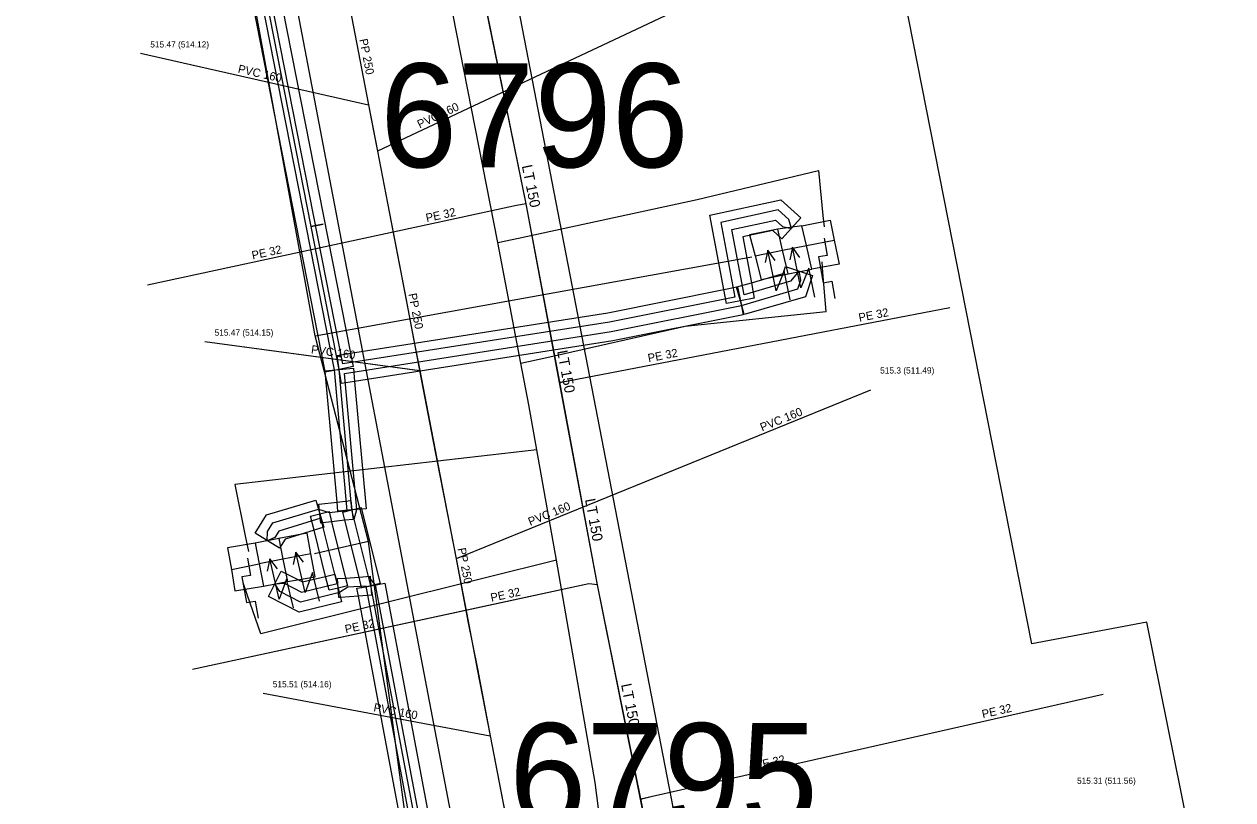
# Model space of a CAD drawing. Extents: x -668867 to -667827, y -1131943 to -1131019.
# Drawn here: x -668377.7 to -668352.15, y -1131444.17 to -1131427.79 of the extents above; entities that cross this region are included whole.
import ezdxf

# ---------------------------------------------------------------- set-up
doc = ezdxf.new("R2010")
doc.units = 0
for name, color, linetype in [('G_Budovy_Objekty', 7, 'Continuous'), ('G_Plochy_zpevnene', 7, 'Continuous'), ('G_Site-Rozvadece', 7, 'Continuous'), ('G_Z_CHRANICKA-TEPLOVOD_kotovane', 7, 'Continuous'), ('G_Z_ELsilove_podz_kotovane', 7, 'Continuous'), ('G_Z_KANAL_podz_kotovane', 7, 'Continuous'), ('G_Z_PLYNY_podz_geodeticky', 7, 'Continuous'), ('G_Z_SPOJE_podz_kotovane', 7, 'Continuous'), ('G_Z_VODA_podz_kotovane', 7, 'Continuous'), ('Vrstva 1', 7, 'Continuous'), ('Vrstva 11', 7, 'Continuous'), ('Vrstva 18', 7, 'Continuous'), ('Vrstva 2', 7, 'Continuous'), ('Vrstva 26', 7, 'Continuous'), ('Vrstva 3', 7, 'Continuous'), ('Vrstva 4', 7, 'Continuous'), ('Vrstva 6', 7, 'Continuous'), ('Vrstva 8', 7, 'Continuous')]:
    doc.layers.add(name, color=color, linetype=linetype)

msp = doc.modelspace()

# ---------------------------------------------------------------- linework, layer by layer
at = {"layer": 'G_Budovy_Objekty'}
for p, q in [((-668356.4, -1131440.88), (-668359.95, -1131422.87)), ((-668353.97, -1131440.42), (-668356.4, -1131440.88)), ((-668352.15, -1131449.43), (-668353.97, -1131440.42))]:
    msp.add_line(p, q, dxfattribs=at)
at = {"layer": 'G_Plochy_zpevnene'}
for p, q in [((-668363.98, -1131444.33), (-668369.5, -1131415.79)), ((-668373.51, -1131419.22), (-668368.29, -1131446.54))]:
    msp.add_line(p, q, dxfattribs=at)
at = {"layer": 'G_Site-Rozvadece'}
for p, q in [((-668361.26, -1131432.05), (-668361.77, -1131432.12)), ((-668361.16, -1131432.46), (-668360.58, -1131432.35)), ((-668361.98, -1131432.56), (-668362.038, -1131432.822)), ((-668361.802, -1131433.417), (-668361.98, -1131432.56)), ((-668361.822, -1131432.777), (-668361.98, -1131432.56)), ((-668361.46, -1131432.5), (-668361.518, -1131432.762)), ((-668361.282, -1131433.357), (-668361.46, -1131432.5)), ((-668361.302, -1131432.717), (-668361.46, -1131432.5)), ((-668361.113, -1131432.939), (-668361.282, -1131433.357)), ((-668360.986, -1131433.551), (-668361.113, -1131432.939)), ((-668361.633, -1131432.999), (-668361.802, -1131433.417)), ((-668361.506, -1131433.611), (-668361.633, -1131432.999)), ((-668361.55, -1131433.06), (-668361.05, -1131432.96)), ((-668372.32, -1131438.65), (-668372.82, -1131438.75)), ((-668372.51, -1131439.08), (-668372.561, -1131439.344)), ((-668372.311, -1131439.932), (-668372.51, -1131439.08)), ((-668372.347, -1131439.293), (-668372.51, -1131439.08)), ((-668371.96, -1131438.94), (-668372.011, -1131439.204)), ((-668371.761, -1131439.792), (-668371.96, -1131438.94)), ((-668371.797, -1131439.153), (-668371.96, -1131438.94)), ((-668373.32, -1131439.31), (-668372.73, -1131439.19)), ((-668372.64, -1131439.66), (-668372.13, -1131439.56)), ((-668372.153, -1131439.51), (-668372.311, -1131439.932)), ((-668372.01, -1131440.119), (-668372.153, -1131439.51)), ((-668371.603, -1131439.37), (-668371.761, -1131439.792)), ((-668371.46, -1131439.979), (-668371.603, -1131439.37))]:
    msp.add_line(p, q, dxfattribs=at)
for points in [[(-668361.77, -1131432.12), (-668362.37, -1131432.24), (-668362.25, -1131432.68), (-668362.12, -1131433.18), (-668361.55, -1131433.06)], [(-668361.55, -1131433.06), (-668361.67, -1131432.56), (-668361.77, -1131432.12)], [(-668361.26, -1131432.05), (-668360.66, -1131431.93), (-668360.58, -1131432.35), (-668360.47, -1131432.86), (-668361.05, -1131432.96)], [(-668361.05, -1131432.96), (-668361.16, -1131432.46), (-668361.26, -1131432.05)], [(-668360.79, -1131432.31), (-668360.727, -1131432.673), (-668360.907, -1131432.705), (-668360.811, -1131433.248), (-668360.63, -1131433.217), (-668360.565, -1131433.58)], [(-668362.25, -1131432.68), (-668361.67, -1131432.56), (-668361.16, -1131432.46)], [(-668372.13, -1131439.56), (-668371.55, -1131439.46), (-668371.64, -1131438.98), (-668371.72, -1131438.54), (-668372.32, -1131438.65)], [(-668372.82, -1131438.75), (-668373.4, -1131438.85), (-668373.32, -1131439.31), (-668373.25, -1131439.76), (-668372.64, -1131439.66)], [(-668372.82, -1131438.75), (-668372.73, -1131439.19), (-668372.64, -1131439.66)], [(-668372.32, -1131438.65), (-668372.23, -1131439.09), (-668372.13, -1131439.56)], [(-668372.98, -1131439.07), (-668372.917, -1131439.433), (-668373.097, -1131439.465), (-668373.001, -1131440.008), (-668372.82, -1131439.977), (-668372.755, -1131440.339)], [(-668371.64, -1131438.98), (-668372.23, -1131439.09), (-668372.73, -1131439.19)]]:
    msp.add_lwpolyline(points, dxfattribs=at)
at = {"layer": 'G_Z_CHRANICKA-TEPLOVOD_kotovane'}
for points in [[(-668372.526, -1131425.972), (-668370.801, -1131434.739), (-668370.746, -1131435.022), (-668371.039, -1131435.08), (-668371.04, -1131435.08), (-668371.334, -1131435.138), (-668371.337, -1131435.123), (-668373.088, -1131426.221), (-668373.114, -1131426.088), (-668373.018, -1131426.069), (-668372.82, -1131426.03)], [(-668362.91, -1131433.394), (-668363.209, -1131431.818), (-668361.703, -1131431.494), (-668361.279, -1131431.877), (-668361.681, -1131432.323), (-668361.877, -1131432.146), (-668362.511, -1131432.282), (-668362.327, -1131433.25), (-668362.265, -1131433.574), (-668362.56, -1131433.63), (-668362.855, -1131433.686)], [(-668362.327, -1131433.25), (-668361.655, -1131433.056), (-668361.605, -1131432.905), (-668361.035, -1131433.095), (-668361.185, -1131433.544), (-668362.477, -1131433.918), (-668362.56, -1131433.63), (-668362.643, -1131433.342), (-668362.632, -1131433.338)], [(-668362.632, -1131433.338), (-668362.619, -1131433.336), (-668362.56, -1131433.63), (-668362.501, -1131433.924), (-668365.257, -1131434.475), (-668370.716, -1131435.333), (-668370.993, -1131435.376), (-668371.04, -1131435.08), (-668371.087, -1131434.784), (-668370.801, -1131434.739), (-668365.363, -1131433.885), (-668362.91, -1131433.394)], [(-668370.741, -1131435.053), (-668370.716, -1131435.333), (-668370.471, -1131438.023), (-668370.568, -1131438.032), (-668370.77, -1131438.05), (-668370.77, -1131438.05), (-668371.069, -1131438.077), (-668371.086, -1131437.886), (-668371.337, -1131435.123), (-668371.339, -1131435.107), (-668371.04, -1131435.08), (-668371.039, -1131435.08)], [(-668372.815, -1131438.542), (-668372.575, -1131438.155), (-668371.536, -1131437.843), (-668371.45, -1131438.13), (-668371.391, -1131438.324), (-668371.364, -1131438.417), (-668371.569, -1131438.479), (-668372.185, -1131438.665), (-668372.305, -1131438.858)], [(-668371.086, -1131437.886), (-668370.793, -1131437.851), (-668370.77, -1131438.05), (-668370.747, -1131438.249), (-668370.921, -1131438.269), (-668371.201, -1131438.302), (-668371.391, -1131438.324), (-668371.427, -1131438.329), (-668371.45, -1131438.13), (-668371.473, -1131437.931)], [(-668370.576, -1131438.001), (-668370.568, -1131438.032), (-668370.176, -1131439.602), (-668370.37, -1131439.65), (-668370.37, -1131439.65), (-668370.564, -1131439.699), (-668370.567, -1131439.687), (-668370.622, -1131439.468), (-668370.921, -1131438.269), (-668370.964, -1131438.099), (-668370.77, -1131438.05), (-668370.77, -1131438.05)], [(-668371.256, -1131438.082), (-668371.201, -1131438.302), (-668370.906, -1131439.488), (-668370.866, -1131439.652), (-668371.06, -1131439.7), (-668371.254, -1131439.748), (-668371.327, -1131439.456), (-668371.569, -1131438.479), (-668371.644, -1131438.178), (-668371.45, -1131438.13)], [(-668372.264, -1131439.343), (-668371.813, -1131439.572), (-668371.327, -1131439.456), (-668371.13, -1131439.408), (-668371.06, -1131439.7), (-668371.06, -1131439.7), (-668371.013, -1131439.897), (-668370.99, -1131439.992), (-668371.887, -1131440.208), (-668372.536, -1131439.877)], [(-668370.622, -1131439.468), (-668370.384, -1131439.451), (-668370.37, -1131439.65), (-668370.356, -1131439.849), (-668370.634, -1131439.87), (-668371.013, -1131439.897), (-668371.046, -1131439.899), (-668371.06, -1131439.7), (-668371.06, -1131439.7), (-668371.074, -1131439.501), (-668370.906, -1131439.488)], [(-668370.075, -1131439.595), (-668369.131, -1131444.615), (-668369.007, -1131447.19), (-668369.385, -1131448.143), (-668369.471, -1131448.361), (-668369.75, -1131448.25), (-668370.029, -1131448.139), (-668369.927, -1131447.884), (-668369.613, -1131447.09), (-668369.729, -1131444.685), (-668370.634, -1131439.87), (-668370.665, -1131439.705), (-668370.567, -1131439.687), (-668370.37, -1131439.65), (-668370.37, -1131439.65)]]:
    msp.add_lwpolyline(points, close=True, dxfattribs=at)
at = {"layer": 'G_Z_ELsilove_podz_kotovane'}
for points in [[(-668371.63, -1131432.06), (-668372.82, -1131426.03), (-668373.47, -1131424.14), (-668374.41, -1131418.54)], [(-668369.53, -1131444.662), (-668370.47, -1131439.657), (-668370.858, -1131439.685), (-668371.037, -1131439.797), (-668371.862, -1131439.996), (-668372.294, -1131439.776), (-668372.4, -1131439.61), (-668372.203, -1131439.598), (-668371.838, -1131439.784), (-668371.084, -1131439.603), (-668371.426, -1131438.227), (-668372.315, -1131438.495), (-668372.401, -1131438.634), (-668372.56, -1131438.7), (-668372.555, -1131438.503), (-668372.445, -1131438.325), (-668371.479, -1131438.034), (-668371.25, -1131438.107), (-668370.87, -1131438.062), (-668371.14, -1131435.089), (-668372.922, -1131426.027)], [(-668369.33, -1131444.638), (-668370.272, -1131439.632), (-668370.419, -1131439.454), (-668370.721, -1131438.246), (-668370.67, -1131438.041), (-668370.932, -1131435.164), (-668365.292, -1131434.278), (-668362.536, -1131433.727), (-668361.342, -1131433.381), (-668361.279, -1131433.193), (-668361.32, -1131433), (-668361.498, -1131433.219), (-668362.482, -1131433.503), (-668362.744, -1131432.127), (-668361.819, -1131431.929), (-668361.673, -1131432.06), (-668361.48, -1131432.1), (-668361.539, -1131431.912), (-668361.761, -1131431.711), (-668362.976, -1131431.973), (-668362.677, -1131433.551), (-668365.328, -1131434.082), (-668370.961, -1131434.966), (-668372.722, -1131426.011)], [(-668371.63, -1131432.06), (-668371.38, -1131432.01)], [(-668369.37, -1131445.98), (-668369.43, -1131444.65), (-668370.37, -1131439.65), (-668370.77, -1131438.05), (-668371.04, -1131435.08), (-668371.63, -1131432.06)]]:
    msp.add_lwpolyline(points, dxfattribs=at)
at = {"layer": 'G_Z_KANAL_podz_kotovane'}
for p, q in [((-668361.95, -1131426.57), (-668370.23, -1131430.47)), ((-668375.24, -1131428.4), (-668370.42, -1131429.49)), ((-668373.88, -1131434.49), (-668369.34, -1131435.1)), ((-668359.81, -1131435.52), (-668368.57, -1131439.08)), ((-668372.65, -1131441.92), (-668367.85, -1131442.82))]:
    msp.add_line(p, q, dxfattribs=at)
msp.add_lwpolyline([(-668372.33, -1131419.6), (-668371.94, -1131421.6), (-668371.69, -1131422.92), (-668371.48, -1131424.03), (-668371.09, -1131426), (-668370.71, -1131427.99), (-668370.42, -1131429.49), (-668370.32, -1131430), (-668370.23, -1131430.47), (-668370.02, -1131431.57), (-668369.81, -1131432.66), (-668369.65, -1131433.47), (-668369.47, -1131434.43), (-668369.34, -1131435.1), (-668369.06, -1131436.57), (-668368.76, -1131438.11), (-668368.57, -1131439.08), (-668368.32, -1131440.4), (-668368.12, -1131441.41), (-668367.85, -1131442.82), (-668367.22, -1131446.07), (-668366.74, -1131448.55), (-668366.3, -1131450.84), (-668365.94, -1131452.71)], dxfattribs=at)
at = {"layer": 'G_Z_PLYNY_podz_geodeticky'}
for points in [[(-668364.23, -1131449.36), (-668365.15, -1131447.54), (-668365.63, -1131443.81), (-668366.45, -1131439.11), (-668366.86, -1131436.78), (-668367.03, -1131435.83), (-668367.2, -1131434.95), (-668367.69, -1131432.4), (-668368.64, -1131427.56), (-668368.96, -1131425.61), (-668369.46, -1131422.64), (-668370.15, -1131418.54), (-668370.61, -1131416.76), (-668371.17, -1131413.83), (-668371.67, -1131411.76), (-668372.41, -1131408.72), (-668373.39, -1131403.96), (-668374.47, -1131397.87), (-668374.77, -1131396.58), (-668374.84, -1131395.97), (-668375.08, -1131395.13), (-668375.27, -1131394.25)], [(-668367.69, -1131432.4), (-668367.25, -1131432.31), (-668363.47, -1131431.49), (-668360.91, -1131430.88), (-668360.82, -1131431.83), (-668360.79, -1131432.07)], [(-668367.2, -1131434.95), (-668366.65, -1131434.83), (-668363.73, -1131434.17), (-668360.75, -1131433.86), (-668360.82, -1131433.03), (-668360.83, -1131432.81)], [(-668366.86, -1131436.78), (-668368.34, -1131436.95), (-668373.25, -1131437.51), (-668373.03, -1131438.6), (-668372.96, -1131438.93)], [(-668366.45, -1131439.11), (-668367.92, -1131439.48), (-668372.7, -1131440.67), (-668372.98, -1131439.86), (-668373.07, -1131439.59)]]:
    msp.add_lwpolyline(points, dxfattribs=at)
at = {"layer": 'G_Z_SPOJE_podz_kotovane'}
for points in [[(-668371.55, -1131434.37), (-668373.27, -1131424.95)], [(-668371.55, -1131434.37), (-668362.32, -1131432.7)], [(-668370.42, -1131438.72), (-668371.55, -1131434.37)], [(-668370.42, -1131438.72), (-668371.56, -1131438.98)], [(-668369.14, -1131448.26), (-668370.42, -1131438.72)]]:
    msp.add_lwpolyline(points, dxfattribs=at)
at = {"layer": 'G_Z_VODA_podz_kotovane'}
for points in [[(-668362.72, -1131454.38), (-668362.92, -1131452.82), (-668364.67, -1131444.16), (-668365.58, -1131439.63), (-668366.38, -1131435.35), (-668367.09, -1131431.58), (-668368.16, -1131426.31), (-668368.17, -1131426.28), (-668369.18, -1131420.47), (-668369.48, -1131419.1), (-668369.82, -1131417.18), (-668370.72, -1131412.17), (-668371.68, -1131407.47), (-668372.04, -1131405.71), (-668372.07, -1131405.57), (-668373.46, -1131398.87), (-668375.07, -1131391.32), (-668377.42, -1131377.46), (-668377.7, -1131376.11)], [(-668367.09, -1131431.58), (-668367.29, -1131431.62), (-668368.72, -1131431.93), (-668375.09, -1131433.3)], [(-668366.38, -1131435.35), (-668366.2, -1131435.32), (-668358.13, -1131433.77)], [(-668365.58, -1131439.63), (-668365.76, -1131439.61), (-668367.52, -1131439.99), (-668374.14, -1131441.42)], [(-668364.67, -1131444.16), (-668364.42, -1131444.1), (-668354.89, -1131441.94)]]:
    msp.add_lwpolyline(points, dxfattribs=at)
at = {"layer": 'Vrstva 1'}
for p, q in [((-668371.634, -1131432.06), (-668372.82, -1131426.03)), ((-668371.634, -1131432.06), (-668371.38, -1131432.01)), ((-668371.38, -1131432.01), (-668371.634, -1131432.06)), ((-668371.04, -1131435.08), (-668371.634, -1131432.06)), ((-668371.38, -1131432.01), (-668371.38, -1131432.01)), ((-668370.77, -1131438.05), (-668371.04, -1131435.08)), ((-668370.37, -1131439.65), (-668370.77, -1131438.05)), ((-668369.43, -1131444.65), (-668370.37, -1131439.65))]:
    msp.add_line(p, q, dxfattribs=at)
at = {"layer": 'Vrstva 11'}
msp.add_lwpolyline([(-668372.33, -1131419.6), (-668371.943, -1131421.604), (-668371.689, -1131422.92), (-668371.475, -1131424.029), (-668371.094, -1131426.002), (-668370.711, -1131427.99), (-668370.421, -1131429.489), (-668370.322, -1131430.004), (-668370.232, -1131430.47), (-668370.02, -1131431.57), (-668369.809, -1131432.664), (-668369.654, -1131433.465), (-668369.467, -1131434.432), (-668369.338, -1131435.105), (-668369.055, -1131436.569), (-668368.759, -1131438.106), (-668368.566, -1131439.081), (-668368.316, -1131440.398), (-668368.121, -1131441.411), (-668367.848, -1131442.822), (-668367.221, -1131446.074), (-668366.743, -1131448.547), (-668366.3, -1131450.842), (-668365.94, -1131452.71)], dxfattribs=at)
at = {"layer": 'Vrstva 18'}
for p, q in [((-668361.95, -1131426.57), (-668370.232, -1131430.47)), ((-668375.24, -1131428.4), (-668370.421, -1131429.489)), ((-668373.88, -1131434.49), (-668369.338, -1131435.105)), ((-668359.81, -1131435.52), (-668368.566, -1131439.081)), ((-668372.65, -1131441.92), (-668367.848, -1131442.822))]:
    msp.add_line(p, q, dxfattribs=at)
at = {"layer": 'Vrstva 26'}
for points in [[(-668362.72, -1131454.38), (-668362.92, -1131452.82), (-668364.667, -1131444.156), (-668365.58, -1131439.63), (-668366.382, -1131435.355), (-668367.09, -1131431.58), (-668368.163, -1131426.312), (-668368.17, -1131426.28), (-668369.18, -1131420.47), (-668369.48, -1131419.1), (-668369.823, -1131417.183), (-668370.72, -1131412.17), (-668371.682, -1131407.465), (-668372.042, -1131405.708), (-668372.07, -1131405.57), (-668373.46, -1131398.87), (-668375.07, -1131391.32), (-668377.42, -1131377.46), (-668377.7, -1131376.11)], [(-668367.09, -1131431.58), (-668367.29, -1131431.62), (-668368.722, -1131431.928), (-668375.09, -1131433.3)], [(-668366.382, -1131435.355), (-668366.2, -1131435.32), (-668358.13, -1131433.77)], [(-668365.58, -1131439.63), (-668365.76, -1131439.61), (-668367.525, -1131439.991), (-668374.14, -1131441.42)], [(-668364.667, -1131444.156), (-668364.42, -1131444.1), (-668354.89, -1131441.94)]]:
    msp.add_lwpolyline(points, dxfattribs=at)
at = {"layer": 'Vrstva 6'}
for p, q in [((-668367.29, -1131431.62), (-668367.29, -1131431.62)), ((-668366.2, -1131435.32), (-668366.2, -1131435.32)), ((-668365.76, -1131439.61), (-668365.76, -1131439.61)), ((-668364.42, -1131444.1), (-668364.42, -1131444.1))]:
    msp.add_line(p, q, dxfattribs=at)
at = {"layer": 'Vrstva 8'}
for p, q in [((-668375.24, -1131428.4), (-668375.24, -1131428.4)), ((-668373.88, -1131434.49), (-668373.88, -1131434.49)), ((-668359.81, -1131435.52), (-668359.81, -1131435.52)), ((-668372.65, -1131441.92), (-668372.65, -1131441.92))]:
    msp.add_line(p, q, dxfattribs=at)

# ---------------------------------------------------------------- texts
at = {"layer": 'Vrstva 2'}
for s, p in [('515.47 (514.12)', (-668375.034, -1131428.278)), ('515.47 (514.15)', (-668373.675, -1131434.368)), ('515.3 (511.49)', (-668359.605, -1131435.167)), ('515.51 (514.16)', (-668372.445, -1131441.798)), ('515.31 (511.56)', (-668355.444, -1131443.837))]:
    msp.add_text(s, height=0.13163, dxfattribs=at).set_placement(p)
at = {"layer": 'Vrstva 3'}
for s, rotation, p in [('PP 250', 280.898, (-668370.616, -1131428.109)), ('PVC 160', 347.274, (-668373.193, -1131428.808)), ('PVC 160', 25.1504, (-668369.34, -1131429.991)), ('PP 250', 280.9462, (-668369.578, -1131433.487)), ('PVC 160', 352.3099, (-668371.643, -1131434.74)), ('PVC 160', 22.1173, (-668362.1, -1131436.394)), ('PVC 160', 22.1646, (-668367.003, -1131438.388)), ('PP 250', 280.9462, (-668368.54, -1131438.867)), ('PVC 160', 349.3302, (-668370.325, -1131442.303))]:
    msp.add_text(s, height=0.1755, rotation=rotation, dxfattribs=at).set_placement(p)
at = {"layer": 'Vrstva 4'}
for s, p in [('6796', (-668370.177, -1131430.809)), ('6795', (-668367.447, -1131444.748))]:
    msp.add_text(s, height=2.1939, dxfattribs=at).set_placement(p)
for s, height, rotation, p in [('LT 150', 0.2194, 281.5339, (-668367.181, -1131430.78)), ('PE 32', 0.1755, 12.0948, (-668369.19, -1131431.968)), ('PE 32', 0.1755, 12.1681, (-668372.869, -1131432.759)), ('PE 32', 0.1755, 10.8836, (-668360.043, -1131434.074)), ('LT 150', 0.2194, 280.5641, (-668366.434, -1131434.696)), ('PE 32', 0.1755, 10.8591, (-668364.499, -1131434.93)), ('LT 150', 0.2194, 280.5641, (-668365.846, -1131437.829)), ('PE 32', 0.1755, 12.217, (-668367.821, -1131439.992)), ('PE 32', 0.1755, 12.1681, (-668370.901, -1131440.658)), ('LT 150', 0.2194, 281.3901, (-668365.083, -1131441.74)), ('PE 32', 0.1755, 12.7511, (-668357.434, -1131442.453)), ('PE 32', 0.1755, 12.7755, (-668362.224, -1131443.539))]:
    msp.add_text(s, height=height, rotation=rotation, dxfattribs=at).set_placement(p)

doc.saveas('drawing.dxf')
